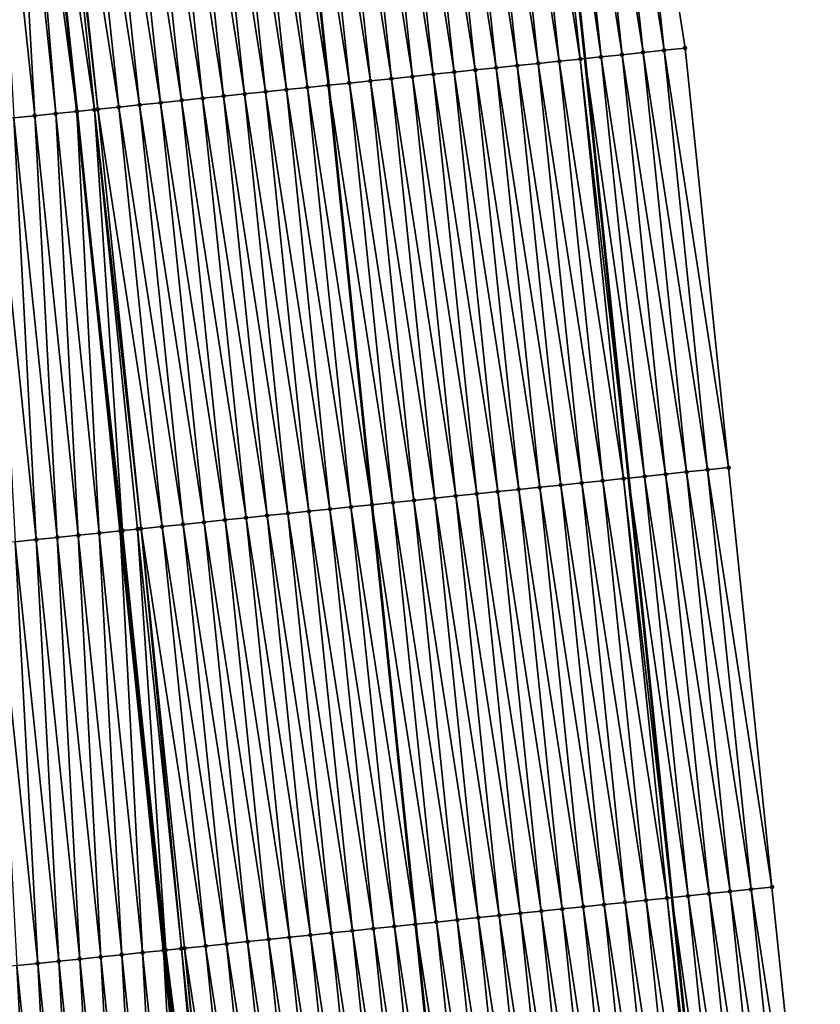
# Model space of a CAD drawing. Header units: feet. Extents: x 2010743 to 2022806, y 818705 to 837694.
# Tile 480 of 531: x 2011316 to 2011354, y 835706 to 835753. Entities that reach past the tile are written whole.
import ezdxf

# ---------------------------------------------------------------- set-up
doc = ezdxf.new("R2010")
doc.units = ezdxf.units.FT
doc.header["$MEASUREMENT"] = 0
for name, color, linetype, lineweight in [('EP_Travel Lane', 172, 'Continuous', 53), ('Road Shots', 141, 'Continuous', 100), ('STRIPING', 60, 'Continuous', 53)]:
    doc.layers.add(name, color=color, linetype=linetype, lineweight=lineweight)
doc.layers.add('I-77-MM17-21_NB-Surface-Border', color=7, linetype='Continuous')
doc.layers.add('I-77-MM17-21_NB-Surface-TIN', color=7, linetype='Continuous')

msp = doc.modelspace()

# ---------------------------------------------------------------- linework, layer by layer
at = {"layer": 'EP_Travel Lane'}
msp.add_polyline3d([(2011336.177, 835810.47, 326.216), (2011338.344, 835790.59, 325.871), (2011340.51, 835770.711, 325.505), (2011342.635, 835750.709, 325.135), (2011344.699, 835730.819, 324.782), (2011346.763, 835710.929, 324.436), (2011348.827, 835691.039, 324.072), (2011350.853, 835671.044, 323.715), (2011352.828, 835651.145, 323.362), (2011354.802, 835631.246, 323.001), (2011356.777, 835611.347, 322.632), (2011358.746, 835591.435, 322.278), (2011360.708, 835571.535, 321.92), (2011362.67, 835551.635, 321.569), (2011364.633, 835531.734, 321.214), (2011366.559, 835511.738, 320.852), (2011368.437, 835491.83, 320.51), (2011370.315, 835471.922, 320.136), (2011372.193, 835452.013, 319.786), (2011374.023, 835431.971, 319.441), (2011375.786, 835412.051, 319.106), (2011377.549, 835392.132, 318.743), (2011379.312, 835372.214, 318.371), (2011381.056, 835352.225, 318.031)], dxfattribs=at)
at = {"layer": 'I-77-MM17-21_NB-Surface-Border', "color": 3, "linetype": 'Continuous', "lineweight": -3}
msp.add_polyline3d([(2011337.942, 835810.663, 326.148), (2011341.103, 835790.892, 325.791), (2011344.263, 835771.123, 325.366), (2011347.384, 835751.204, 324.943), (2011349.444, 835731.314, 324.584), (2011351.505, 835711.424, 324.233), (2011353.565, 835691.533, 323.866), (2011354.596, 835671.418, 323.548), (2011356.567, 835651.518, 323.201), (2011357.543, 835631.519, 322.887), (2011358.519, 835611.521, 322.572), (2011361.481, 835591.707, 322.163), (2011363.441, 835571.806, 321.817), (2011364.406, 835551.807, 321.502), (2011368.357, 835532.104, 321.056), (2011370.284, 835512.093, 320.695), (2011373.158, 835492.279, 320.306), (2011375.037, 835472.37, 319.952), (2011376.915, 835452.462, 319.6), (2011378.748, 835432.392, 319.251), (2011379.514, 835412.384, 318.95), (2011380.281, 835392.376, 318.636), (2011380.052, 835372.28, 318.349), (2011383.785, 835352.46, 317.933)], dxfattribs=at)
at = {"layer": 'I-77-MM17-21_NB-Surface-TIN', "color": 128, "linetype": 'Continuous', "lineweight": -3}
for points in [[(2011345.394, 835750.997, 325.031), (2011343.269, 835771.014, 325.409), (2011342.275, 835770.905, 325.448)], [(2011346.389, 835751.101, 324.987), (2011344.263, 835771.123, 325.366), (2011343.269, 835771.014, 325.409)], [(2011345.394, 835750.997, 325.031), (2011346.389, 835751.101, 324.987), (2011343.269, 835771.014, 325.409)], [(2011346.389, 835751.101, 324.987), (2011347.384, 835751.204, 324.943), (2011344.263, 835771.123, 325.366)], [(2011341.416, 835750.582, 325.174), (2011339.293, 835770.578, 325.543), (2011338.299, 835770.469, 325.561)], [(2011342.411, 835750.686, 325.144), (2011340.287, 835770.687, 325.512), (2011339.293, 835770.578, 325.543)], [(2011341.416, 835750.582, 325.174), (2011342.411, 835750.686, 325.144), (2011339.293, 835770.578, 325.543)], [(2011340.287, 835770.687, 325.512), (2011342.635, 835750.709, 325.135), (2011340.51, 835770.711, 325.505)], [(2011342.411, 835750.686, 325.144), (2011342.635, 835750.709, 325.135), (2011340.287, 835770.687, 325.512)], [(2011343.405, 835750.789, 325.107), (2011341.281, 835770.796, 325.48), (2011340.51, 835770.711, 325.505)], [(2011343.405, 835750.789, 325.107), (2011340.51, 835770.711, 325.505), (2011342.635, 835750.709, 325.135)], [(2011344.4, 835750.893, 325.069), (2011342.275, 835770.905, 325.448), (2011341.281, 835770.796, 325.48)], [(2011343.405, 835750.789, 325.107), (2011344.4, 835750.893, 325.069), (2011341.281, 835770.796, 325.48)], [(2011344.4, 835750.893, 325.069), (2011345.394, 835750.997, 325.031), (2011342.275, 835770.905, 325.448)], [(2011337.437, 835750.169, 325.248), (2011335.317, 835770.143, 325.613), (2011334.323, 835770.035, 325.631)], [(2011338.432, 835750.272, 325.233), (2011336.311, 835770.252, 325.599), (2011335.317, 835770.143, 325.613)], [(2011337.437, 835750.169, 325.248), (2011338.432, 835750.272, 325.233), (2011335.317, 835770.143, 325.613)], [(2011339.427, 835750.375, 325.214), (2011337.305, 835770.361, 325.581), (2011336.311, 835770.252, 325.599)], [(2011338.432, 835750.272, 325.233), (2011339.427, 835750.375, 325.214), (2011336.311, 835770.252, 325.599)], [(2011340.421, 835750.479, 325.195), (2011338.299, 835770.469, 325.561), (2011337.305, 835770.361, 325.581)], [(2011339.427, 835750.375, 325.214), (2011340.421, 835750.479, 325.195), (2011337.305, 835770.361, 325.581)], [(2011340.421, 835750.479, 325.195), (2011341.416, 835750.582, 325.174), (2011338.299, 835770.469, 325.561)], [(2011332.464, 835749.652, 325.336), (2011330.346, 835769.6, 325.711), (2011329.352, 835769.491, 325.741)], [(2011333.459, 835749.755, 325.315), (2011331.34, 835769.709, 325.688), (2011330.346, 835769.6, 325.711)], [(2011332.464, 835749.652, 325.336), (2011333.459, 835749.755, 325.315), (2011330.346, 835769.6, 325.711)], [(2011334.454, 835749.858, 325.297), (2011332.335, 835769.817, 325.667), (2011331.34, 835769.709, 325.688)], [(2011333.459, 835749.755, 325.315), (2011334.454, 835749.858, 325.297), (2011331.34, 835769.709, 325.688)], [(2011335.448, 835749.962, 325.277), (2011333.329, 835769.926, 325.647), (2011332.335, 835769.817, 325.667)], [(2011334.454, 835749.858, 325.297), (2011335.448, 835749.962, 325.277), (2011332.335, 835769.817, 325.667)], [(2011336.443, 835750.065, 325.262), (2011334.323, 835770.035, 325.631), (2011333.329, 835769.926, 325.647)], [(2011335.448, 835749.962, 325.277), (2011336.443, 835750.065, 325.262), (2011333.329, 835769.926, 325.647)], [(2011336.443, 835750.065, 325.262), (2011337.437, 835750.169, 325.248), (2011334.323, 835770.035, 325.631)], [(2011328.486, 835749.238, 325.421), (2011326.37, 835769.165, 325.794), (2011325.376, 835769.056, 325.808)], [(2011329.48, 835749.341, 325.403), (2011327.364, 835769.274, 325.778), (2011326.37, 835769.165, 325.794)], [(2011328.486, 835749.238, 325.421), (2011329.48, 835749.341, 325.403), (2011326.37, 835769.165, 325.794)], [(2011330.475, 835749.445, 325.38), (2011328.358, 835769.382, 325.758), (2011327.364, 835769.274, 325.778)], [(2011329.48, 835749.341, 325.403), (2011330.475, 835749.445, 325.38), (2011327.364, 835769.274, 325.778)], [(2011328.358, 835769.382, 325.758), (2011330.478, 835749.445, 325.38), (2011328.361, 835769.383, 325.758)], [(2011330.475, 835749.445, 325.38), (2011330.478, 835749.445, 325.38), (2011328.358, 835769.382, 325.758)], [(2011331.47, 835749.548, 325.366), (2011329.352, 835769.491, 325.741), (2011328.361, 835769.383, 325.758)], [(2011331.47, 835749.548, 325.366), (2011328.361, 835769.383, 325.758), (2011330.478, 835749.445, 325.38)], [(2011331.47, 835749.548, 325.366), (2011332.464, 835749.652, 325.336), (2011329.352, 835769.491, 325.741)], [(2011324.507, 835748.824, 325.497), (2011322.394, 835768.73, 325.865), (2011321.4, 835768.622, 325.882)], [(2011325.502, 835748.928, 325.476), (2011323.388, 835768.839, 325.846), (2011322.394, 835768.73, 325.865)], [(2011324.507, 835748.824, 325.497), (2011325.502, 835748.928, 325.476), (2011322.394, 835768.73, 325.865)], [(2011326.496, 835749.031, 325.455), (2011324.382, 835768.948, 325.826), (2011323.388, 835768.839, 325.846)], [(2011325.502, 835748.928, 325.476), (2011326.496, 835749.031, 325.455), (2011323.388, 835768.839, 325.846)], [(2011327.491, 835749.135, 325.437), (2011325.376, 835769.056, 325.808), (2011324.382, 835768.948, 325.826)], [(2011326.496, 835749.031, 325.455), (2011327.491, 835749.135, 325.437), (2011324.382, 835768.948, 325.826)], [(2011327.491, 835749.135, 325.437), (2011328.486, 835749.238, 325.421), (2011325.376, 835769.056, 325.808)], [(2011320.529, 835748.411, 325.581), (2011318.418, 835768.296, 325.943), (2011317.423, 835768.187, 325.959)], [(2011321.523, 835748.514, 325.558), (2011319.412, 835768.404, 325.921), (2011318.418, 835768.296, 325.943)], [(2011320.529, 835748.411, 325.581), (2011321.523, 835748.514, 325.558), (2011318.418, 835768.296, 325.943)], [(2011322.518, 835748.618, 325.536), (2011320.406, 835768.513, 325.9), (2011319.412, 835768.404, 325.921)], [(2011321.523, 835748.514, 325.558), (2011322.518, 835748.618, 325.536), (2011319.412, 835768.404, 325.921)], [(2011323.512, 835748.721, 325.516), (2011321.4, 835768.622, 325.882), (2011320.406, 835768.513, 325.9)], [(2011322.518, 835748.618, 325.536), (2011323.512, 835748.721, 325.516), (2011320.406, 835768.513, 325.9)], [(2011323.512, 835748.721, 325.516), (2011324.507, 835748.824, 325.497), (2011321.4, 835768.622, 325.882)], [(2011316.55, 835747.999, 325.573), (2011315.435, 835767.97, 325.949), (2011314.441, 835767.862, 325.931)], [(2011315.555, 835747.896, 325.559), (2011316.55, 835747.999, 325.573), (2011314.441, 835767.862, 325.931)], [(2011317.545, 835748.101, 325.592), (2011315.903, 835768.021, 325.957), (2011315.435, 835767.97, 325.949)], [(2011316.55, 835747.999, 325.573), (2011317.545, 835748.101, 325.592), (2011315.435, 835767.97, 325.949)], [(2011315.903, 835768.021, 325.957), (2011318.539, 835748.204, 325.602), (2011316.427, 835768.078, 325.962)], [(2011317.545, 835748.101, 325.592), (2011318.539, 835748.204, 325.602), (2011315.903, 835768.021, 325.957)], [(2011316.427, 835768.078, 325.962), (2011318.539, 835748.204, 325.602), (2011316.429, 835768.079, 325.962)], [(2011319.38, 835748.291, 325.601), (2011317.275, 835768.171, 325.96), (2011316.429, 835768.079, 325.962)], [(2011318.546, 835748.205, 325.602), (2011316.429, 835768.079, 325.962), (2011318.539, 835748.204, 325.602)], [(2011318.546, 835748.205, 325.602), (2011319.38, 835748.291, 325.601), (2011316.429, 835768.079, 325.962)], [(2011319.534, 835748.307, 325.6), (2011317.423, 835768.187, 325.959), (2011317.275, 835768.171, 325.96)], [(2011319.38, 835748.291, 325.601), (2011319.534, 835748.307, 325.6), (2011317.275, 835768.171, 325.96)], [(2011319.534, 835748.307, 325.6), (2011320.529, 835748.411, 325.581), (2011317.423, 835768.187, 325.959)], [(2011347.455, 835731.106, 324.678), (2011345.394, 835750.997, 325.031), (2011344.4, 835750.893, 325.069)], [(2011348.45, 835731.21, 324.627), (2011346.389, 835751.101, 324.987), (2011345.394, 835750.997, 325.031)], [(2011347.455, 835731.106, 324.678), (2011348.45, 835731.21, 324.627), (2011345.394, 835750.997, 325.031)], [(2011349.444, 835731.314, 324.584), (2011347.384, 835751.204, 324.943), (2011346.389, 835751.101, 324.987)], [(2011348.45, 835731.21, 324.627), (2011349.444, 835731.314, 324.584), (2011346.389, 835751.101, 324.987)], [(2011342.482, 835730.588, 324.841), (2011340.421, 835750.479, 325.195), (2011339.427, 835750.375, 325.214)], [(2011343.477, 835730.692, 324.821), (2011341.416, 835750.582, 325.174), (2011340.421, 835750.479, 325.195)], [(2011342.482, 835730.588, 324.841), (2011343.477, 835730.692, 324.821), (2011340.421, 835750.479, 325.195)], [(2011344.471, 835730.795, 324.79), (2011342.411, 835750.686, 325.144), (2011341.416, 835750.582, 325.174)], [(2011343.477, 835730.692, 324.821), (2011344.471, 835730.795, 324.79), (2011341.416, 835750.582, 325.174)], [(2011342.411, 835750.686, 325.144), (2011344.699, 835730.819, 324.782), (2011342.635, 835750.709, 325.135)], [(2011344.471, 835730.795, 324.79), (2011344.699, 835730.819, 324.782), (2011342.411, 835750.686, 325.144)], [(2011345.466, 835730.899, 324.755), (2011343.405, 835750.789, 325.107), (2011342.635, 835750.709, 325.135)], [(2011345.466, 835730.899, 324.755), (2011342.635, 835750.709, 325.135), (2011344.699, 835730.819, 324.782)], [(2011346.46, 835731.002, 324.727), (2011344.4, 835750.893, 325.069), (2011343.405, 835750.789, 325.107)], [(2011345.466, 835730.899, 324.755), (2011346.46, 835731.002, 324.727), (2011343.405, 835750.789, 325.107)], [(2011346.46, 835731.002, 324.727), (2011347.455, 835731.106, 324.678), (2011344.4, 835750.893, 325.069)], [(2011338.503, 835730.175, 324.901), (2011336.443, 835750.065, 325.262), (2011335.448, 835749.962, 325.277)], [(2011339.498, 835730.278, 324.888), (2011337.437, 835750.169, 325.248), (2011336.443, 835750.065, 325.262)], [(2011338.503, 835730.175, 324.901), (2011339.498, 835730.278, 324.888), (2011336.443, 835750.065, 325.262)], [(2011340.493, 835730.382, 324.874), (2011338.432, 835750.272, 325.233), (2011337.437, 835750.169, 325.248)], [(2011339.498, 835730.278, 324.888), (2011340.493, 835730.382, 324.874), (2011337.437, 835750.169, 325.248)], [(2011341.487, 835730.485, 324.86), (2011339.427, 835750.375, 325.214), (2011338.432, 835750.272, 325.233)], [(2011340.493, 835730.382, 324.874), (2011341.487, 835730.485, 324.86), (2011338.432, 835750.272, 325.233)], [(2011341.487, 835730.485, 324.86), (2011342.482, 835730.588, 324.841), (2011339.427, 835750.375, 325.214)], [(2011333.53, 835729.658, 325.011), (2011331.47, 835749.548, 325.366), (2011330.478, 835749.445, 325.38)], [(2011334.525, 835729.761, 324.981), (2011332.464, 835749.652, 325.336), (2011331.47, 835749.548, 325.366)], [(2011333.53, 835729.658, 325.011), (2011334.525, 835729.761, 324.981), (2011331.47, 835749.548, 325.366)], [(2011335.519, 835729.865, 324.958), (2011333.459, 835749.755, 325.315), (2011332.464, 835749.652, 325.336)], [(2011334.525, 835729.761, 324.981), (2011335.519, 835729.865, 324.958), (2011332.464, 835749.652, 325.336)], [(2011336.514, 835729.968, 324.937), (2011334.454, 835749.858, 325.297), (2011333.459, 835749.755, 325.315)], [(2011335.519, 835729.865, 324.958), (2011336.514, 835729.968, 324.937), (2011333.459, 835749.755, 325.315)], [(2011337.509, 835730.072, 324.917), (2011335.448, 835749.962, 325.277), (2011334.454, 835749.858, 325.297)], [(2011336.514, 835729.968, 324.937), (2011337.509, 835730.072, 324.917), (2011334.454, 835749.858, 325.297)], [(2011337.509, 835730.072, 324.917), (2011338.503, 835730.175, 324.901), (2011335.448, 835749.962, 325.277)], [(2011329.552, 835729.244, 325.084), (2011327.491, 835749.135, 325.437), (2011326.496, 835749.031, 325.455)], [(2011330.546, 835729.348, 325.069), (2011328.486, 835749.238, 325.421), (2011327.491, 835749.135, 325.437)], [(2011329.552, 835729.244, 325.084), (2011330.546, 835729.348, 325.069), (2011327.491, 835749.135, 325.437)], [(2011331.541, 835729.451, 325.053), (2011329.48, 835749.341, 325.403), (2011328.486, 835749.238, 325.421)], [(2011330.546, 835729.348, 325.069), (2011331.541, 835729.451, 325.053), (2011328.486, 835749.238, 325.421)], [(2011332.536, 835729.554, 325.035), (2011330.475, 835749.445, 325.38), (2011329.48, 835749.341, 325.403)], [(2011331.541, 835729.451, 325.053), (2011332.536, 835729.554, 325.035), (2011329.48, 835749.341, 325.403)], [(2011330.475, 835749.445, 325.38), (2011332.539, 835729.555, 325.035), (2011330.478, 835749.445, 325.38)], [(2011332.536, 835729.554, 325.035), (2011332.539, 835729.555, 325.035), (2011330.475, 835749.445, 325.38)], [(2011333.53, 835729.658, 325.011), (2011330.478, 835749.445, 325.38), (2011332.539, 835729.555, 325.035)], [(2011324.578, 835728.727, 325.18), (2011322.518, 835748.618, 325.536), (2011321.523, 835748.514, 325.558)], [(2011325.573, 835728.831, 325.16), (2011323.512, 835748.721, 325.516), (2011322.518, 835748.618, 325.536)], [(2011324.578, 835728.727, 325.18), (2011325.573, 835728.831, 325.16), (2011322.518, 835748.618, 325.536)], [(2011326.568, 835728.934, 325.141), (2011324.507, 835748.824, 325.497), (2011323.512, 835748.721, 325.516)], [(2011325.573, 835728.831, 325.16), (2011326.568, 835728.934, 325.141), (2011323.512, 835748.721, 325.516)], [(2011327.562, 835729.037, 325.122), (2011325.502, 835748.928, 325.476), (2011324.507, 835748.824, 325.497)], [(2011326.568, 835728.934, 325.141), (2011327.562, 835729.037, 325.122), (2011324.507, 835748.824, 325.497)], [(2011328.557, 835729.141, 325.101), (2011326.496, 835749.031, 325.455), (2011325.502, 835748.928, 325.476)], [(2011327.562, 835729.037, 325.122), (2011328.557, 835729.141, 325.101), (2011325.502, 835748.928, 325.476)], [(2011328.557, 835729.141, 325.101), (2011329.552, 835729.244, 325.084), (2011326.496, 835749.031, 325.455)], [(2011319.605, 835728.211, 325.227), (2011318.539, 835748.204, 325.602), (2011317.545, 835748.101, 325.592)], [(2011318.546, 835748.205, 325.602), (2011318.539, 835748.204, 325.602), (2011320.6, 835728.314, 325.244)], [(2011319.605, 835728.211, 325.227), (2011320.6, 835728.314, 325.244), (2011318.539, 835748.204, 325.602)], [(2011320.711, 835728.325, 325.244), (2011319.38, 835748.291, 325.601), (2011318.546, 835748.205, 325.602)], [(2011320.711, 835728.325, 325.244), (2011318.546, 835748.205, 325.602), (2011320.6, 835728.314, 325.244)], [(2011321.594, 835728.417, 325.241), (2011319.534, 835748.307, 325.6), (2011319.38, 835748.291, 325.601)], [(2011320.711, 835728.325, 325.244), (2011321.428, 835728.4, 325.243), (2011319.38, 835748.291, 325.601)], [(2011321.428, 835728.4, 325.243), (2011321.594, 835728.417, 325.241), (2011319.38, 835748.291, 325.601)], [(2011322.589, 835728.52, 325.222), (2011320.529, 835748.411, 325.581), (2011319.534, 835748.307, 325.6)], [(2011321.594, 835728.417, 325.241), (2011322.589, 835728.52, 325.222), (2011319.534, 835748.307, 325.6)], [(2011323.584, 835728.624, 325.2), (2011321.523, 835748.514, 325.558), (2011320.529, 835748.411, 325.581)], [(2011322.589, 835728.52, 325.222), (2011323.584, 835728.624, 325.2), (2011320.529, 835748.411, 325.581)], [(2011323.584, 835728.624, 325.2), (2011324.578, 835728.727, 325.18), (2011321.523, 835748.514, 325.558)], [(2011316.621, 835727.903, 325.186), (2011315.555, 835747.896, 325.559), (2011314.56, 835747.793, 325.548)], [(2011315.626, 835727.8, 325.177), (2011316.621, 835727.903, 325.186), (2011314.56, 835747.793, 325.548)], [(2011317.616, 835728.006, 325.196), (2011316.55, 835747.999, 325.573), (2011315.555, 835747.896, 325.559)], [(2011316.621, 835727.903, 325.186), (2011317.616, 835728.006, 325.196), (2011315.555, 835747.896, 325.559)], [(2011318.61, 835728.108, 325.208), (2011317.545, 835748.101, 325.592), (2011316.55, 835747.999, 325.573)], [(2011317.616, 835728.006, 325.196), (2011318.61, 835728.108, 325.208), (2011316.55, 835747.999, 325.573)], [(2011318.61, 835728.108, 325.208), (2011319.605, 835728.211, 325.227), (2011317.545, 835748.101, 325.592)], [(2011351.505, 835711.424, 324.233), (2011349.444, 835731.314, 324.584), (2011348.45, 835731.21, 324.627)], [(2011347.526, 835711.009, 324.393), (2011345.466, 835730.899, 324.755), (2011344.699, 835730.819, 324.782)], [(2011348.521, 835711.112, 324.359), (2011346.46, 835731.002, 324.727), (2011345.466, 835730.899, 324.755)], [(2011347.526, 835711.009, 324.393), (2011348.521, 835711.112, 324.359), (2011345.466, 835730.899, 324.755)], [(2011349.516, 835711.216, 324.32), (2011347.455, 835731.106, 324.678), (2011346.46, 835731.002, 324.727)], [(2011348.521, 835711.112, 324.359), (2011349.516, 835711.216, 324.32), (2011346.46, 835731.002, 324.727)], [(2011350.51, 835711.32, 324.278), (2011348.45, 835731.21, 324.627), (2011347.455, 835731.106, 324.678)], [(2011349.516, 835711.216, 324.32), (2011350.51, 835711.32, 324.278), (2011347.455, 835731.106, 324.678)], [(2011350.51, 835711.32, 324.278), (2011351.505, 835711.424, 324.233), (2011348.45, 835731.21, 324.627)], [(2011342.553, 835710.491, 324.528), (2011340.493, 835730.382, 324.874), (2011339.498, 835730.278, 324.888)], [(2011343.548, 835710.594, 324.509), (2011341.487, 835730.485, 324.86), (2011340.493, 835730.382, 324.874)], [(2011342.553, 835710.491, 324.528), (2011343.548, 835710.594, 324.509), (2011340.493, 835730.382, 324.874)], [(2011344.543, 835710.698, 324.491), (2011342.482, 835730.588, 324.841), (2011341.487, 835730.485, 324.86)], [(2011343.548, 835710.594, 324.509), (2011344.543, 835710.698, 324.491), (2011341.487, 835730.485, 324.86)], [(2011345.537, 835710.801, 324.475), (2011343.477, 835730.692, 324.821), (2011342.482, 835730.588, 324.841)], [(2011344.543, 835710.698, 324.491), (2011345.537, 835710.801, 324.475), (2011342.482, 835730.588, 324.841)], [(2011346.532, 835710.905, 324.449), (2011344.471, 835730.795, 324.79), (2011343.477, 835730.692, 324.821)], [(2011345.537, 835710.801, 324.475), (2011346.532, 835710.905, 324.449), (2011343.477, 835730.692, 324.821)], [(2011344.471, 835730.795, 324.79), (2011346.763, 835710.929, 324.436), (2011344.699, 835730.819, 324.782)], [(2011346.532, 835710.905, 324.449), (2011346.763, 835710.929, 324.436), (2011344.471, 835730.795, 324.79)], [(2011347.526, 835711.009, 324.393), (2011344.699, 835730.819, 324.782), (2011346.763, 835710.929, 324.436)], [(2011338.575, 835710.078, 324.588), (2011336.514, 835729.968, 324.937), (2011335.519, 835729.865, 324.958)], [(2011339.569, 835710.181, 324.571), (2011337.509, 835730.072, 324.917), (2011336.514, 835729.968, 324.937)], [(2011338.575, 835710.078, 324.588), (2011339.569, 835710.181, 324.571), (2011336.514, 835729.968, 324.937)], [(2011340.564, 835710.284, 324.558), (2011338.503, 835730.175, 324.901), (2011337.509, 835730.072, 324.917)], [(2011339.569, 835710.181, 324.571), (2011340.564, 835710.284, 324.558), (2011337.509, 835730.072, 324.917)], [(2011341.559, 835710.388, 324.543), (2011339.498, 835730.278, 324.888), (2011338.503, 835730.175, 324.901)], [(2011340.564, 835710.284, 324.558), (2011341.559, 835710.388, 324.543), (2011338.503, 835730.175, 324.901)], [(2011341.559, 835710.388, 324.543), (2011342.553, 835710.491, 324.528), (2011339.498, 835730.278, 324.888)], [(2011333.601, 835709.561, 324.694), (2011331.541, 835729.451, 325.053), (2011330.546, 835729.348, 325.069)], [(2011334.596, 835709.664, 324.671), (2011332.536, 835729.554, 325.035), (2011331.541, 835729.451, 325.053)], [(2011333.601, 835709.561, 324.694), (2011334.596, 835709.664, 324.671), (2011331.541, 835729.451, 325.053)], [(2011332.536, 835729.554, 325.035), (2011334.599, 835709.664, 324.671), (2011332.539, 835729.555, 325.035)], [(2011334.596, 835709.664, 324.671), (2011334.599, 835709.664, 324.671), (2011332.536, 835729.554, 325.035)], [(2011335.591, 835709.767, 324.659), (2011333.53, 835729.658, 325.011), (2011332.539, 835729.555, 325.035)], [(2011335.591, 835709.767, 324.659), (2011332.539, 835729.555, 325.035), (2011334.599, 835709.664, 324.671)], [(2011336.585, 835709.871, 324.624), (2011334.525, 835729.761, 324.981), (2011333.53, 835729.658, 325.011)], [(2011335.591, 835709.767, 324.659), (2011336.585, 835709.871, 324.624), (2011333.53, 835729.658, 325.011)], [(2011337.58, 835709.974, 324.607), (2011335.519, 835729.865, 324.958), (2011334.525, 835729.761, 324.981)], [(2011336.585, 835709.871, 324.624), (2011337.58, 835709.974, 324.607), (2011334.525, 835729.761, 324.981)], [(2011337.58, 835709.974, 324.607), (2011338.575, 835710.078, 324.588), (2011335.519, 835729.865, 324.958)], [(2011329.623, 835709.147, 324.765), (2011327.562, 835729.037, 325.122), (2011326.568, 835728.934, 325.141)], [(2011330.618, 835709.25, 324.745), (2011328.557, 835729.141, 325.101), (2011327.562, 835729.037, 325.122)], [(2011329.623, 835709.147, 324.765), (2011330.618, 835709.25, 324.745), (2011327.562, 835729.037, 325.122)], [(2011331.612, 835709.354, 324.727), (2011329.552, 835729.244, 325.084), (2011328.557, 835729.141, 325.101)], [(2011330.618, 835709.25, 324.745), (2011331.612, 835709.354, 324.727), (2011328.557, 835729.141, 325.101)], [(2011332.607, 835709.457, 324.709), (2011330.546, 835729.348, 325.069), (2011329.552, 835729.244, 325.084)], [(2011331.612, 835709.354, 324.727), (2011332.607, 835709.457, 324.709), (2011329.552, 835729.244, 325.084)], [(2011332.607, 835709.457, 324.709), (2011333.601, 835709.561, 324.694), (2011330.546, 835729.348, 325.069)], [(2011324.65, 835708.63, 324.866), (2011322.589, 835728.52, 325.222), (2011321.594, 835728.417, 325.241)], [(2011325.644, 835708.733, 324.842), (2011323.584, 835728.624, 325.2), (2011322.589, 835728.52, 325.222)], [(2011324.65, 835708.63, 324.866), (2011325.644, 835708.733, 324.842), (2011322.589, 835728.52, 325.222)], [(2011326.639, 835708.837, 324.823), (2011324.578, 835728.727, 325.18), (2011323.584, 835728.624, 325.2)], [(2011325.644, 835708.733, 324.842), (2011326.639, 835708.837, 324.823), (2011323.584, 835728.624, 325.2)], [(2011327.634, 835708.94, 324.803), (2011325.573, 835728.831, 325.16), (2011324.578, 835728.727, 325.18)], [(2011326.639, 835708.837, 324.823), (2011327.634, 835708.94, 324.803), (2011324.578, 835728.727, 325.18)], [(2011328.628, 835709.044, 324.786), (2011326.568, 835728.934, 325.141), (2011325.573, 835728.831, 325.16)], [(2011327.634, 835708.94, 324.803), (2011328.628, 835709.044, 324.786), (2011325.573, 835728.831, 325.16)], [(2011328.628, 835709.044, 324.786), (2011329.623, 835709.147, 324.765), (2011326.568, 835728.934, 325.141)], [(2011319.676, 835708.115, 324.842), (2011318.61, 835728.108, 325.208), (2011317.616, 835728.006, 325.196)], [(2011320.671, 835708.218, 324.856), (2011319.605, 835728.211, 325.227), (2011318.61, 835728.108, 325.208)], [(2011319.676, 835708.115, 324.842), (2011320.671, 835708.218, 324.856), (2011318.61, 835728.108, 325.208)], [(2011321.666, 835708.321, 324.873), (2011320.6, 835728.314, 325.244), (2011319.605, 835728.211, 325.227)], [(2011320.671, 835708.218, 324.856), (2011321.666, 835708.321, 324.873), (2011319.605, 835728.211, 325.227)], [(2011322.765, 835708.434, 324.888), (2011320.711, 835728.325, 325.244), (2011320.6, 835728.314, 325.244)], [(2011322.765, 835708.434, 324.888), (2011320.6, 835728.314, 325.244), (2011322.66, 835708.424, 324.888)], [(2011321.666, 835708.321, 324.873), (2011322.66, 835708.424, 324.888), (2011320.6, 835728.314, 325.244)], [(2011322.765, 835708.434, 324.888), (2011321.428, 835728.4, 325.243), (2011320.711, 835728.325, 325.244)], [(2011323.501, 835708.511, 324.886), (2011321.594, 835728.417, 325.241), (2011321.428, 835728.4, 325.243)], [(2011322.765, 835708.434, 324.888), (2011323.501, 835708.511, 324.886), (2011321.428, 835728.4, 325.243)], [(2011323.501, 835708.511, 324.886), (2011323.655, 835708.527, 324.885), (2011321.594, 835728.417, 325.241)], [(2011323.655, 835708.527, 324.885), (2011324.65, 835708.63, 324.866), (2011321.594, 835728.417, 325.241)], [(2011316.692, 835707.807, 324.813), (2011315.626, 835727.8, 325.177), (2011314.632, 835727.697, 325.169)], [(2011315.698, 835707.704, 324.804), (2011316.692, 835707.807, 324.813), (2011314.632, 835727.697, 325.169)], [(2011317.687, 835707.909, 324.823), (2011316.621, 835727.903, 325.186), (2011315.626, 835727.8, 325.177)], [(2011316.692, 835707.807, 324.813), (2011317.687, 835707.909, 324.823), (2011315.626, 835727.8, 325.177)], [(2011318.682, 835708.012, 324.832), (2011317.616, 835728.006, 325.196), (2011316.621, 835727.903, 325.186)], [(2011317.687, 835707.909, 324.823), (2011318.682, 835708.012, 324.832), (2011316.621, 835727.903, 325.186)], [(2011318.682, 835708.012, 324.832), (2011319.676, 835708.115, 324.842), (2011317.616, 835728.006, 325.196)], [(2011352.571, 835691.43, 323.913), (2011350.51, 835711.32, 324.278), (2011349.516, 835711.216, 324.32)], [(2011353.565, 835691.533, 323.866), (2011351.505, 835711.424, 324.233), (2011350.51, 835711.32, 324.278)], [(2011352.571, 835691.43, 323.913), (2011353.565, 835691.533, 323.866), (2011350.51, 835711.32, 324.278)], [(2011347.598, 835690.911, 324.12), (2011345.537, 835710.801, 324.475), (2011344.543, 835710.698, 324.491)], [(2011348.592, 835691.014, 324.083), (2011346.532, 835710.905, 324.449), (2011345.537, 835710.801, 324.475)], [(2011347.598, 835690.911, 324.12), (2011348.592, 835691.014, 324.083), (2011345.537, 835710.801, 324.475)], [(2011346.532, 835710.905, 324.449), (2011348.827, 835691.039, 324.072), (2011346.763, 835710.929, 324.436)], [(2011348.592, 835691.014, 324.083), (2011348.827, 835691.039, 324.072), (2011346.532, 835710.905, 324.449)], [(2011349.587, 835691.118, 324.035), (2011347.526, 835711.009, 324.393), (2011346.763, 835710.929, 324.436)], [(2011349.587, 835691.118, 324.035), (2011346.763, 835710.929, 324.436), (2011348.827, 835691.039, 324.072)], [(2011350.582, 835691.222, 323.988), (2011348.521, 835711.112, 324.359), (2011347.526, 835711.009, 324.393)], [(2011349.587, 835691.118, 324.035), (2011350.582, 835691.222, 323.988), (2011347.526, 835711.009, 324.393)], [(2011351.576, 835691.326, 323.951), (2011349.516, 835711.216, 324.32), (2011348.521, 835711.112, 324.359)], [(2011350.582, 835691.222, 323.988), (2011351.576, 835691.326, 323.951), (2011348.521, 835711.112, 324.359)], [(2011351.576, 835691.326, 323.951), (2011352.571, 835691.43, 323.913), (2011349.516, 835711.216, 324.32)], [(2011343.619, 835690.497, 324.178), (2011341.559, 835710.388, 324.543), (2011340.564, 835710.284, 324.558)], [(2011344.614, 835690.601, 324.166), (2011342.553, 835710.491, 324.528), (2011341.559, 835710.388, 324.543)], [(2011343.619, 835690.497, 324.178), (2011344.614, 835690.601, 324.166), (2011341.559, 835710.388, 324.543)], [(2011345.608, 835690.704, 324.153), (2011343.548, 835710.594, 324.509), (2011342.553, 835710.491, 324.528)], [(2011344.614, 835690.601, 324.166), (2011345.608, 835690.704, 324.153), (2011342.553, 835710.491, 324.528)], [(2011346.603, 835690.807, 324.137), (2011344.543, 835710.698, 324.491), (2011343.548, 835710.594, 324.509)], [(2011345.608, 835690.704, 324.153), (2011346.603, 835690.807, 324.137), (2011343.548, 835710.594, 324.509)], [(2011346.603, 835690.807, 324.137), (2011347.598, 835690.911, 324.12), (2011344.543, 835710.698, 324.491)], [(2011338.646, 835689.981, 324.261), (2011336.585, 835709.871, 324.624), (2011335.591, 835709.767, 324.659)], [(2011339.641, 835690.084, 324.237), (2011337.58, 835709.974, 324.607), (2011336.585, 835709.871, 324.624)], [(2011338.646, 835689.981, 324.261), (2011339.641, 835690.084, 324.237), (2011336.585, 835709.871, 324.624)], [(2011340.635, 835690.187, 324.221), (2011338.575, 835710.078, 324.588), (2011337.58, 835709.974, 324.607)], [(2011339.641, 835690.084, 324.237), (2011340.635, 835690.187, 324.221), (2011337.58, 835709.974, 324.607)], [(2011341.63, 835690.291, 324.204), (2011339.569, 835710.181, 324.571), (2011338.575, 835710.078, 324.588)], [(2011340.635, 835690.187, 324.221), (2011341.63, 835690.291, 324.204), (2011338.575, 835710.078, 324.588)], [(2011342.625, 835690.394, 324.188), (2011340.564, 835710.284, 324.558), (2011339.569, 835710.181, 324.571)], [(2011341.63, 835690.291, 324.204), (2011342.625, 835690.394, 324.188), (2011339.569, 835710.181, 324.571)], [(2011342.625, 835690.394, 324.188), (2011343.619, 835690.497, 324.178), (2011340.564, 835710.284, 324.558)], [(2011334.667, 835689.567, 324.35), (2011332.607, 835709.457, 324.709), (2011331.612, 835709.354, 324.727)], [(2011335.662, 835689.67, 324.338), (2011333.601, 835709.561, 324.694), (2011332.607, 835709.457, 324.709)], [(2011334.667, 835689.567, 324.35), (2011335.662, 835689.67, 324.338), (2011332.607, 835709.457, 324.709)], [(2011336.657, 835689.774, 324.313), (2011334.596, 835709.664, 324.671), (2011333.601, 835709.561, 324.694)], [(2011335.662, 835689.67, 324.338), (2011336.657, 835689.774, 324.313), (2011333.601, 835709.561, 324.694)], [(2011334.596, 835709.664, 324.671), (2011336.66, 835689.774, 324.313), (2011334.599, 835709.664, 324.671)], [(2011336.657, 835689.774, 324.313), (2011336.66, 835689.774, 324.313), (2011334.596, 835709.664, 324.671)], [(2011337.651, 835689.877, 324.291), (2011335.591, 835709.767, 324.659), (2011334.599, 835709.664, 324.671)], [(2011337.651, 835689.877, 324.291), (2011334.599, 835709.664, 324.671), (2011336.66, 835689.774, 324.313)], [(2011337.651, 835689.877, 324.291), (2011338.646, 835689.981, 324.261), (2011335.591, 835709.767, 324.659)], [(2011329.694, 835689.05, 324.443), (2011327.634, 835708.94, 324.803), (2011326.639, 835708.837, 324.823)], [(2011330.689, 835689.153, 324.424), (2011328.628, 835709.044, 324.786), (2011327.634, 835708.94, 324.803)], [(2011329.694, 835689.05, 324.443), (2011330.689, 835689.153, 324.424), (2011327.634, 835708.94, 324.803)], [(2011331.683, 835689.257, 324.402), (2011329.623, 835709.147, 324.765), (2011328.628, 835709.044, 324.786)], [(2011330.689, 835689.153, 324.424), (2011331.683, 835689.257, 324.402), (2011328.628, 835709.044, 324.786)], [(2011332.678, 835689.36, 324.383), (2011330.618, 835709.25, 324.745), (2011329.623, 835709.147, 324.765)], [(2011331.683, 835689.257, 324.402), (2011332.678, 835689.36, 324.383), (2011329.623, 835709.147, 324.765)], [(2011333.673, 835689.464, 324.366), (2011331.612, 835709.354, 324.727), (2011330.618, 835709.25, 324.745)], [(2011332.678, 835689.36, 324.383), (2011333.673, 835689.464, 324.366), (2011330.618, 835709.25, 324.745)], [(2011333.673, 835689.464, 324.366), (2011334.667, 835689.567, 324.35), (2011331.612, 835709.354, 324.727)], [(2011322.765, 835708.434, 324.888), (2011322.66, 835708.424, 324.888), (2011324.721, 835688.533, 324.524)], [(2011325.306, 835688.594, 324.525), (2011323.501, 835708.511, 324.886), (2011322.765, 835708.434, 324.888)], [(2011325.306, 835688.594, 324.525), (2011322.765, 835708.434, 324.888), (2011324.721, 835688.533, 324.524)], [(2011325.604, 835688.625, 324.524), (2011323.655, 835708.527, 324.885), (2011323.501, 835708.511, 324.886)], [(2011325.306, 835688.594, 324.525), (2011325.604, 835688.625, 324.524), (2011323.501, 835708.511, 324.886)], [(2011326.71, 835688.74, 324.504), (2011324.65, 835708.63, 324.866), (2011323.655, 835708.527, 324.885)], [(2011325.604, 835688.625, 324.524), (2011325.716, 835688.636, 324.523), (2011323.655, 835708.527, 324.885)], [(2011325.716, 835688.636, 324.523), (2011326.71, 835688.74, 324.504), (2011323.655, 835708.527, 324.885)], [(2011327.705, 835688.843, 324.48), (2011325.644, 835708.733, 324.842), (2011324.65, 835708.63, 324.866)], [(2011326.71, 835688.74, 324.504), (2011327.705, 835688.843, 324.48), (2011324.65, 835708.63, 324.866)], [(2011328.7, 835688.947, 324.462), (2011326.639, 835708.837, 324.823), (2011325.644, 835708.733, 324.842)], [(2011327.705, 835688.843, 324.48), (2011328.7, 835688.947, 324.462), (2011325.644, 835708.733, 324.842)], [(2011328.7, 835688.947, 324.462), (2011329.694, 835689.05, 324.443), (2011326.639, 835708.837, 324.823)], [(2011319.747, 835688.019, 324.461), (2011318.682, 835708.012, 324.832), (2011317.687, 835707.909, 324.823)], [(2011320.742, 835688.122, 324.468), (2011319.676, 835708.115, 324.842), (2011318.682, 835708.012, 324.832)], [(2011319.747, 835688.019, 324.461), (2011320.742, 835688.122, 324.468), (2011318.682, 835708.012, 324.832)], [(2011321.737, 835688.225, 324.479), (2011320.671, 835708.218, 324.856), (2011319.676, 835708.115, 324.842)], [(2011320.742, 835688.122, 324.468), (2011321.737, 835688.225, 324.479), (2011319.676, 835708.115, 324.842)], [(2011322.732, 835688.328, 324.492), (2011321.666, 835708.321, 324.873), (2011320.671, 835708.218, 324.856)], [(2011321.737, 835688.225, 324.479), (2011322.732, 835688.328, 324.492), (2011320.671, 835708.218, 324.856)], [(2011323.726, 835688.431, 324.509), (2011322.66, 835708.424, 324.888), (2011321.666, 835708.321, 324.873)], [(2011322.732, 835688.328, 324.492), (2011323.726, 835688.431, 324.509), (2011321.666, 835708.321, 324.873)], [(2011323.726, 835688.431, 324.509), (2011324.721, 835688.533, 324.524), (2011322.66, 835708.424, 324.888)], [(2011316.763, 835687.711, 324.435), (2011315.698, 835707.704, 324.804), (2011314.703, 835707.601, 324.795)], [(2011315.769, 835687.608, 324.427), (2011316.763, 835687.711, 324.435), (2011314.703, 835707.601, 324.795)], [(2011317.758, 835687.813, 324.443), (2011316.692, 835707.807, 324.813), (2011315.698, 835707.704, 324.804)], [(2011316.763, 835687.711, 324.435), (2011317.758, 835687.813, 324.443), (2011315.698, 835707.704, 324.804)], [(2011318.753, 835687.916, 324.451), (2011317.687, 835707.909, 324.823), (2011316.692, 835707.807, 324.813)], [(2011317.758, 835687.813, 324.443), (2011318.753, 835687.916, 324.451), (2011316.692, 835707.807, 324.813)], [(2011318.753, 835687.916, 324.451), (2011319.747, 835688.019, 324.461), (2011317.687, 835707.909, 324.823)]]:
    msp.add_3dface(points, dxfattribs=at)
at = {"layer": 'Road Shots', "lineweight": 100}
for p in [(2011345.394, 835750.997, 325.031), (2011346.389, 835751.101, 324.987), (2011347.384, 835751.204, 324.943), (2011340.421, 835750.479, 325.195), (2011341.416, 835750.582, 325.174), (2011342.411, 835750.686, 325.144), (2011343.405, 835750.789, 325.107), (2011344.4, 835750.893, 325.069), (2011336.443, 835750.065, 325.262), (2011337.437, 835750.169, 325.248), (2011338.432, 835750.272, 325.233), (2011339.427, 835750.375, 325.214), (2011331.47, 835749.548, 325.366), (2011332.464, 835749.652, 325.336), (2011333.459, 835749.755, 325.315), (2011334.454, 835749.858, 325.297), (2011335.448, 835749.962, 325.277), (2011327.491, 835749.135, 325.437), (2011328.486, 835749.238, 325.421), (2011329.48, 835749.341, 325.403), (2011330.475, 835749.445, 325.38), (2011322.518, 835748.618, 325.536), (2011323.512, 835748.721, 325.516), (2011324.507, 835748.824, 325.497), (2011325.502, 835748.928, 325.476), (2011326.496, 835749.031, 325.455), (2011318.539, 835748.204, 325.602), (2011318.546, 835748.205, 325.602), (2011319.38, 835748.291, 325.601), (2011319.534, 835748.307, 325.6), (2011320.529, 835748.411, 325.581), (2011321.523, 835748.514, 325.558), (2011316.55, 835747.999, 325.573), (2011317.545, 835748.101, 325.592), (2011349.444, 835731.314, 324.584), (2011345.466, 835730.899, 324.755), (2011346.46, 835731.002, 324.727), (2011347.455, 835731.106, 324.678), (2011348.45, 835731.21, 324.627), (2011340.493, 835730.382, 324.874), (2011341.487, 835730.485, 324.86), (2011342.482, 835730.588, 324.841), (2011343.477, 835730.692, 324.821), (2011344.471, 835730.795, 324.79), (2011336.514, 835729.968, 324.937), (2011337.509, 835730.072, 324.917), (2011338.503, 835730.175, 324.901), (2011339.498, 835730.278, 324.888), (2011331.541, 835729.451, 325.053), (2011332.536, 835729.554, 325.035), (2011333.53, 835729.658, 325.011), (2011334.525, 835729.761, 324.981), (2011335.519, 835729.865, 324.958), (2011327.562, 835729.037, 325.122), (2011328.557, 835729.141, 325.101), (2011329.552, 835729.244, 325.084), (2011330.546, 835729.348, 325.069), (2011322.589, 835728.52, 325.222), (2011323.584, 835728.624, 325.2), (2011324.578, 835728.727, 325.18), (2011325.573, 835728.831, 325.16), (2011326.568, 835728.934, 325.141), (2011318.61, 835728.108, 325.208), (2011319.605, 835728.211, 325.227), (2011320.6, 835728.314, 325.244), (2011320.711, 835728.325, 325.244), (2011321.428, 835728.4, 325.243), (2011321.594, 835728.417, 325.241), (2011316.621, 835727.903, 325.186), (2011317.616, 835728.006, 325.196), (2011350.51, 835711.32, 324.278), (2011351.505, 835711.424, 324.233), (2011345.537, 835710.801, 324.475), (2011346.532, 835710.905, 324.449), (2011347.526, 835711.009, 324.393), (2011348.521, 835711.112, 324.359), (2011349.516, 835711.216, 324.32), (2011341.559, 835710.388, 324.543), (2011342.553, 835710.491, 324.528), (2011343.548, 835710.594, 324.509), (2011344.543, 835710.698, 324.491), (2011336.585, 835709.871, 324.624), (2011337.58, 835709.974, 324.607), (2011338.575, 835710.078, 324.588), (2011339.569, 835710.181, 324.571), (2011340.564, 835710.284, 324.558), (2011332.607, 835709.457, 324.709), (2011333.601, 835709.561, 324.694), (2011334.596, 835709.664, 324.671), (2011335.591, 835709.767, 324.659), (2011327.634, 835708.94, 324.803), (2011328.628, 835709.044, 324.786), (2011329.623, 835709.147, 324.765), (2011330.618, 835709.25, 324.745), (2011331.612, 835709.354, 324.727), (2011322.765, 835708.434, 324.888), (2011323.501, 835708.511, 324.886), (2011323.655, 835708.527, 324.885), (2011324.65, 835708.63, 324.866), (2011325.644, 835708.733, 324.842), (2011326.639, 835708.837, 324.823), (2011318.682, 835708.012, 324.832), (2011319.676, 835708.115, 324.842), (2011320.671, 835708.218, 324.856), (2011321.666, 835708.321, 324.873), (2011322.66, 835708.424, 324.888), (2011316.692, 835707.807, 324.813), (2011317.687, 835707.909, 324.823)]:
    msp.add_point(p, dxfattribs=at)
at = {"layer": 'STRIPING'}
for points in [[(2011324.028, 835809.141, 326.478), (2011326.195, 835789.262, 326.108), (2011328.361, 835769.383, 325.758), (2011330.478, 835749.445, 325.38), (2011332.539, 835729.555, 325.035), (2011334.599, 835709.664, 324.671), (2011336.66, 835689.774, 324.313), (2011338.678, 835669.834, 323.952), (2011340.649, 835649.934, 323.601), (2011342.62, 835630.035, 323.228), (2011344.591, 835610.136, 322.861), (2011346.558, 835590.231, 322.517), (2011348.52, 835570.33, 322.157), (2011350.482, 835550.43, 321.815), (2011352.444, 835530.53, 321.449), (2011354.366, 835510.584, 321.077), (2011356.245, 835490.675, 320.74), (2011358.123, 835470.767, 320.393), (2011360.001, 835450.858, 320.037), (2011361.825, 835430.887, 319.684), (2011363.588, 835410.968, 319.334), (2011365.351, 835391.049, 318.952), (2011367.114, 835371.13, 318.596), (2011368.851, 835351.178, 318.26)], [(2011312.096, 835807.837, 326.667), (2011314.263, 835787.958, 326.302), (2011316.429, 835768.079, 325.962), (2011318.539, 835748.204, 325.602), (2011320.6, 835728.314, 325.244), (2011322.66, 835708.424, 324.888), (2011324.721, 835688.533, 324.524), (2011326.734, 835668.647, 324.153), (2011328.705, 835648.748, 323.819), (2011330.676, 835628.849, 323.44), (2011332.647, 835608.949, 323.074), (2011334.612, 835589.05, 322.726), (2011336.572, 835569.15, 322.357), (2011338.532, 835549.249, 322.028), (2011340.493, 835529.349, 321.659), (2011342.409, 835509.452, 321.296), (2011344.288, 835489.544, 320.95), (2011346.166, 835469.635, 320.604), (2011348.044, 835449.727, 320.24), (2011349.862, 835429.824, 319.887), (2011351.624, 835409.905, 319.532), (2011353.387, 835389.987, 319.159), (2011355.15, 835370.068, 318.802), (2011356.884, 835350.152, 318.461)]]:
    msp.add_polyline3d(points, dxfattribs=at)

doc.saveas('drawing.dxf')
